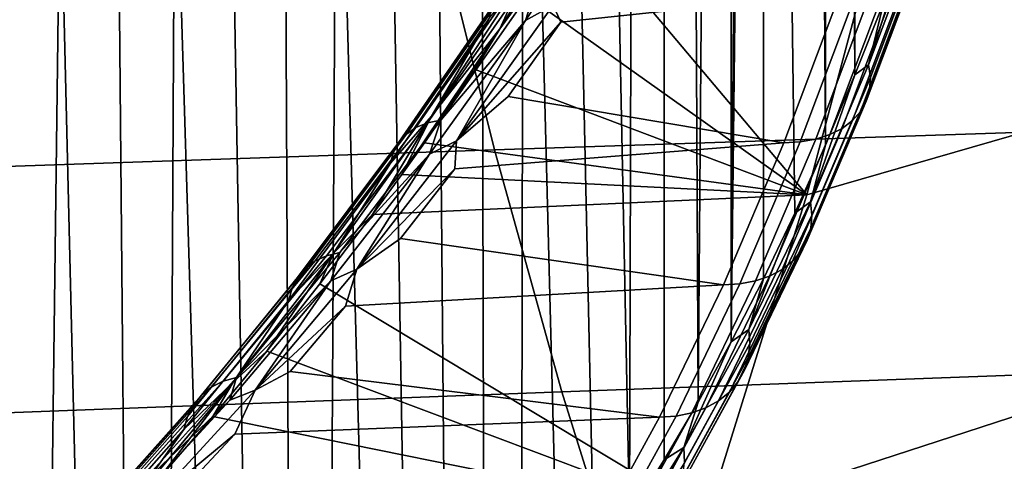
# Model space of a CAD drawing. Header units: metres. Extents: x -240 to 45, y -77 to 27.
# Tile 361 of 656: x -190.24 to -187.98, y -5.92 to -4.91. Entities that reach past the tile are written whole.
import ezdxf

# ---------------------------------------------------------------- set-up
doc = ezdxf.new("R2010")
doc.units = ezdxf.units.M
doc.layers.add('solid_102011X2', color=7, linetype='CONTINUOUS')

msp = doc.modelspace()

# ---------------------------------------------------------------- linework, layer by layer
at = {"layer": 'solid_102011X2'}
for points in [[(-188.528702, 0.000008, 284.237183), (-188.458008, 5.349318, 284.393646), (-188.388229, -5.194101, 284.548065), (-188.458344, -5.350039, 284.392883)], [(-188.458008, 5.349318, 284.393646), (-188.387894, 5.193332, 284.548798), (-188.388229, -5.194101, 284.548065)], [(-188.387894, 5.193332, 284.548798), (-188.32019, -5.032676, 284.698608), (-188.388229, -5.194101, 284.548065)], [(-188.387894, 5.193332, 284.548798), (-188.319855, 5.031857, 284.699341), (-188.32019, -5.032676, 284.698608)], [(-188.319855, 5.031857, 284.699341), (-188.254303, -4.865887, 284.844421), (-188.32019, -5.032676, 284.698608)], [(-188.533508, -0.326308, 284.226562), (-188.528702, 0.000008, 284.237183), (-188.458344, -5.350039, 284.392883), (-188.530441, -5.500307, 284.233337)], [(-188.547882, -0.650964, 284.194733), (-188.533508, -0.326308, 284.226562), (-188.530441, -5.500307, 284.233337), (-188.604523, -5.644856, 284.069427)], [(-188.571777, -0.972301, 284.141907), (-188.547882, -0.650964, 284.194733), (-188.604523, -5.644856, 284.069427)], [(-188.605042, -1.288682, 284.068268), (-188.571777, -0.972301, 284.141907), (-188.604523, -5.644856, 284.069427)], [(-188.647522, -1.598493, 283.974274), (-188.605042, -1.288682, 284.068268), (-188.604523, -5.644856, 284.069427), (-188.680435, -5.783474, 283.901428)], [(-188.69899, -1.900153, 283.860352), (-188.647522, -1.598493, 283.974274), (-188.680435, -5.783474, 283.901428)], [(-188.759201, -2.192124, 283.727112), (-188.69899, -1.900153, 283.860352), (-188.680435, -5.783474, 283.901428), (-188.758209, -5.916133, 283.72934)], [(-188.82785, -2.472916, 283.575226), (-188.759201, -2.192124, 283.727112), (-188.758209, -5.916133, 283.72934), (-188.837677, -6.042619, 283.553467)], [(-188.904556, -2.741099, 283.405457), (-188.82785, -2.472916, 283.575226), (-188.837677, -6.042619, 283.553467)], [(-188.988968, -2.995306, 283.218689), (-188.904556, -2.741099, 283.405457), (-188.837677, -6.042619, 283.553467), (-188.918854, -6.162895, 283.37384)], [(-189.080627, -3.234237, 283.015839), (-188.988968, -2.995306, 283.218689), (-188.918854, -6.162895, 283.37384), (-189.001587, -6.276738, 283.190765)], [(-189.179062, -3.456663, 282.798004), (-189.080627, -3.234237, 283.015839), (-189.085831, -6.384089, 283.004333), (-189.171448, -6.484768, 282.81485)], [(-189.080627, -3.234237, 283.015839), (-189.001587, -6.276738, 283.190765), (-189.085831, -6.384089, 283.004333)], [(-189.283798, -3.661461, 282.566254), (-189.179062, -3.456663, 282.798004), (-189.171448, -6.484768, 282.81485), (-189.258377, -6.57869, 282.622498)], [(-189.394287, -3.847606, 282.321747), (-189.283798, -3.661461, 282.566254), (-189.258377, -6.57869, 282.622498), (-189.346512, -6.66574, 282.42746)], [(-189.509979, -4.014132, 282.065735), (-189.394287, -3.847606, 282.321747), (-189.346512, -6.66574, 282.42746), (-189.43573, -6.745813, 282.230042)], [(-189.630234, -4.160141, 281.799652), (-189.509979, -4.014132, 282.065735), (-189.525986, -6.81885, 282.030304), (-189.617126, -6.884745, 281.828644)], [(-189.509979, -4.014132, 282.065735), (-189.43573, -6.745813, 282.230042), (-189.525986, -6.81885, 282.030304)], [(-189.754425, -4.284914, 281.52478), (-189.630234, -4.160141, 281.799652), (-189.617126, -6.884745, 281.828644), (-189.709106, -6.943472, 281.625092)], [(-186.736618, -4.189252, 290.340179), (-186.906738, -4.86839, 290.455597), (-188.430496, -5.307513, 287.802582), (-188.230927, -4.558288, 287.669586)], [(-189.88205, -4.387896, 281.242401), (-189.754425, -4.284914, 281.52478), (-189.709106, -6.943472, 281.625092), (-189.801788, -6.994934, 281.419983)], [(-190.012436, -4.468538, 280.953857), (-189.88205, -4.387896, 281.242401), (-189.895142, -7.039118, 281.213409), (-189.988998, -7.075944, 281.005707)], [(-189.88205, -4.387896, 281.242401), (-189.801788, -6.994934, 281.419983), (-189.895142, -7.039118, 281.213409)], [(-190.144775, -4.52633, 280.661011), (-190.012436, -4.468538, 280.953857), (-189.988998, -7.075944, 281.005707), (-190.083344, -7.105405, 280.796967)], [(-188.430496, -5.307513, 287.802582), (-188.966721, -4.671247, 286.260101), (-188.858765, -4.491363, 286.362488), (-188.230927, -4.558288, 287.669586)], [(-190.278152, -4.560987, 280.365845), (-190.144775, -4.52633, 280.661011), (-190.177994, -7.127444, 280.587494), (-190.272919, -7.142056, 280.377441)], [(-190.144775, -4.52633, 280.661011), (-190.083344, -7.105405, 280.796967), (-190.177994, -7.127444, 280.587494)], [(-189.135864, -4.926692, 286.088989), (-189.077209, -4.798659, 286.107819), (-188.921432, -4.577084, 286.288696)], [(-189.077911, -4.847657, 286.152863), (-189.135864, -4.926692, 286.088989), (-188.921432, -4.577084, 286.288696)], [(-189.047607, -4.815875, 285.731232), (-189.076569, -4.907817, 285.635712), (-188.8647, -4.585445, 285.831787)], [(-189.013138, -4.872479, 285.627289), (-188.8647, -4.585445, 285.831787), (-189.076569, -4.907817, 285.635712)], [(-187.557693, -4.590265, 337.892487), (-189.287247, -4.641506, 336.373444), (-189.147964, -5.204665, 336.238739), (-187.421799, -5.147224, 337.75769)], [(-189.287247, -4.641506, 336.373444), (-190.997284, -4.693252, 334.83725), (-190.85463, -5.262669, 334.702637), (-189.147964, -5.204665, 336.238739)], [(-188.430496, -5.307513, 287.802582), (-189.077911, -4.847657, 286.152863), (-188.966721, -4.671247, 286.260101)], [(-188.163528, -4.67518, 285.052673), (-188.288879, -5.009227, 284.775299), (-188.190628, -4.693917, 284.985321)], [(-188.158737, -4.702394, 285.085419), (-188.284821, -5.038385, 284.806427), (-188.288879, -5.009227, 284.775299), (-188.163528, -4.67518, 285.052673)], [(-188.288879, -5.009227, 284.775299), (-188.254303, -4.865887, 284.844421), (-188.190628, -4.693917, 284.985321)], [(-188.159821, -4.728487, 285.119415), (-188.286606, -5.066342, 284.838837), (-188.284821, -5.038385, 284.806427), (-188.158737, -4.702394, 285.085419)], [(-189.013138, -4.872479, 285.627289), (-188.99585, -4.911548, 285.577698), (-188.353607, -4.842431, 285.35318), (-188.878082, -4.736635, 285.687622)], [(-188.166779, -4.752925, 285.1539), (-188.29422, -5.092528, 284.871887), (-188.286606, -5.066342, 284.838837), (-188.159821, -4.728487, 285.119415)], [(-188.179459, -4.775213, 285.188232), (-188.307495, -5.116407, 284.904907), (-188.29422, -5.092528, 284.871887), (-188.166779, -4.752925, 285.1539)], [(-188.197617, -4.794894, 285.22168), (-188.326172, -5.137495, 284.937195), (-188.307495, -5.116407, 284.904907), (-188.179459, -4.775213, 285.188232)], [(-189.160446, -4.903988, 285.986298), (-189.077209, -4.798659, 286.107819), (-189.29274, -5.127204, 285.902618)], [(-189.135864, -4.926692, 286.088989), (-189.29274, -5.127204, 285.902618), (-189.077209, -4.798659, 286.107819)], [(-188.248734, -4.824891, 285.283264), (-188.378098, -5.169635, 284.996979), (-188.349869, -5.155359, 284.968079), (-188.220856, -4.811566, 285.253571)], [(-188.220856, -4.811566, 285.253571), (-188.349869, -5.155359, 284.968079), (-188.326172, -5.137495, 284.937195), (-188.197617, -4.794894, 285.22168)], [(-189.328156, -5.153423, 285.598419), (-189.104126, -4.830091, 285.811951), (-189.125778, -4.843208, 285.854919), (-189.350098, -5.168207, 285.640686)], [(-189.301773, -5.142784, 285.557465), (-189.077942, -4.820932, 285.770477), (-189.104126, -4.830091, 285.811951), (-189.328156, -5.153423, 285.598419)], [(-189.077942, -4.820932, 285.770477), (-189.301773, -5.142784, 285.557465), (-189.271347, -5.136456, 285.518433), (-189.047607, -4.815875, 285.731232)], [(-189.047607, -4.815875, 285.731232), (-189.271347, -5.136456, 285.518433), (-189.076569, -4.907817, 285.635712)], [(-188.315994, -4.840483, 285.333679), (-188.44577, -5.186341, 285.046478), (-188.410294, -5.180034, 285.023285), (-188.280655, -4.834596, 285.31015)], [(-188.280655, -4.834596, 285.31015), (-188.410294, -5.180034, 285.023285), (-188.378098, -5.169635, 284.996979), (-188.248734, -4.824891, 285.283264)], [(-189.367249, -5.186906, 285.683624), (-189.142532, -4.860081, 285.898743), (-189.15416, -4.880446, 285.94278), (-189.379349, -5.20923, 285.726562)], [(-189.350098, -5.168207, 285.640686), (-189.125778, -4.843208, 285.854919), (-189.142532, -4.860081, 285.898743), (-189.367249, -5.186906, 285.683624)], [(-188.430496, -5.307513, 287.802582), (-189.192017, -5.020272, 286.040863), (-189.135864, -4.926692, 286.088989), (-189.077911, -4.847657, 286.152863)], [(-188.99585, -4.911548, 285.577698), (-189.116226, -5.081994, 285.462921), (-188.483444, -5.188429, 285.065857), (-188.353607, -4.842431, 285.35318)], [(-188.44577, -5.186341, 285.046478), (-188.315994, -4.840483, 285.333679), (-188.353607, -4.842431, 285.35318), (-188.483444, -5.188429, 285.065857)], [(-189.379349, -5.20923, 285.726562), (-189.15416, -4.880446, 285.94278), (-189.160446, -4.903988, 285.986298), (-189.3862, -5.234831, 285.768829)], [(-189.234879, -5.183787, 285.415039), (-188.99585, -4.911548, 285.577698), (-189.013138, -4.872479, 285.627289)], [(-189.234879, -5.183787, 285.415039), (-189.013138, -4.872479, 285.627289), (-189.076569, -4.907817, 285.635712)], [(-186.906738, -4.86839, 290.455597), (-187.102005, -5.539014, 290.586761), (-188.660141, -6.045969, 287.953796), (-188.430496, -5.307513, 287.802582)], [(-188.288879, -5.009227, 284.775299), (-188.32019, -5.032676, 284.698608), (-188.254303, -4.865887, 284.844421)], [(-189.3862, -5.234831, 285.768829), (-189.160446, -4.903988, 285.986298), (-189.29274, -5.127204, 285.902618)], [(-189.360275, -5.260808, 285.871948), (-189.29274, -5.127204, 285.902618), (-189.135864, -4.926692, 286.088989)], [(-189.308685, -5.188728, 285.924225), (-189.360275, -5.260808, 285.871948), (-189.135864, -4.926692, 286.088989)], [(-189.192017, -5.020272, 286.040863), (-189.308685, -5.188728, 285.924225), (-189.135864, -4.926692, 286.088989)], [(-189.271347, -5.136456, 285.518433), (-189.296677, -5.214663, 285.424133), (-189.076569, -4.907817, 285.635712)], [(-189.234879, -5.183787, 285.415039), (-189.076569, -4.907817, 285.635712), (-189.296677, -5.214663, 285.424133)], [(-189.234879, -5.183787, 285.415039), (-189.116226, -5.081994, 285.462921), (-188.99585, -4.911548, 285.577698)], [(-188.288879, -5.009227, 284.775299), (-188.422638, -5.323498, 284.47934), (-188.32019, -5.032676, 284.698608)], [(-188.284821, -5.038385, 284.806427), (-188.419342, -5.354486, 284.508728), (-188.422638, -5.323498, 284.47934), (-188.288879, -5.009227, 284.775299)], [(-188.430496, -5.307513, 287.802582), (-189.308685, -5.188728, 285.924225), (-189.192017, -5.020272, 286.040863)], [(-188.422638, -5.323498, 284.47934), (-188.388229, -5.194101, 284.548065), (-188.32019, -5.032676, 284.698608)], [(-188.286606, -5.066342, 284.838837), (-188.421875, -5.384196, 284.53952), (-188.419342, -5.354486, 284.508728), (-188.284821, -5.038385, 284.806427)], [(-189.234879, -5.183787, 285.415039), (-189.238968, -5.247711, 285.343414), (-188.483444, -5.188429, 285.065857), (-189.116226, -5.081994, 285.462921)], [(-188.29422, -5.092528, 284.871887), (-188.430191, -5.412025, 284.571014), (-188.421875, -5.384196, 284.53952), (-188.286606, -5.066342, 284.838837)], [(-188.307495, -5.116407, 284.904907), (-188.444107, -5.437403, 284.6026), (-188.430191, -5.412025, 284.571014), (-188.29422, -5.092528, 284.871887)], [(-189.3862, -5.234831, 285.768829), (-189.29274, -5.127204, 285.902618), (-189.516663, -5.440481, 285.681061)], [(-189.427612, -5.352781, 285.80307), (-189.516663, -5.440481, 285.681061), (-189.29274, -5.127204, 285.902618)], [(-189.427612, -5.352781, 285.80307), (-189.29274, -5.127204, 285.902618), (-189.360275, -5.260808, 285.871948)], [(-188.326172, -5.137495, 284.937195), (-188.463348, -5.459813, 284.633636), (-188.444107, -5.437403, 284.6026), (-188.307495, -5.116407, 284.904907)], [(-189.559998, -5.460123, 285.368134), (-189.328156, -5.153423, 285.598419), (-189.350098, -5.168207, 285.640686), (-189.582336, -5.476616, 285.409576)], [(-189.53331, -5.447939, 285.327789), (-189.301773, -5.142784, 285.557465), (-189.328156, -5.153423, 285.598419), (-189.559998, -5.460123, 285.368134)], [(-189.301773, -5.142784, 285.557465), (-189.53331, -5.447939, 285.327789), (-189.502686, -5.440252, 285.289185), (-189.271347, -5.136456, 285.518433)], [(-189.271347, -5.136456, 285.518433), (-189.502686, -5.440252, 285.289185), (-189.296677, -5.214663, 285.424133)], [(-187.421799, -5.147224, 337.75769), (-189.147964, -5.204665, 336.238739), (-188.992859, -5.759771, 336.088776), (-187.270462, -5.696226, 337.607605)], [(-188.349869, -5.155359, 284.968079), (-188.487518, -5.478798, 284.663513), (-188.463348, -5.459813, 284.633636), (-188.326172, -5.137495, 284.937195)], [(-189.582336, -5.476616, 285.409576), (-189.350098, -5.168207, 285.640686), (-189.367249, -5.186906, 285.683624), (-189.599976, -5.497161, 285.451447)], [(-188.410294, -5.180034, 285.023285), (-188.548584, -5.505021, 284.717255), (-188.516129, -5.49397, 284.691559), (-188.378098, -5.169635, 284.996979)], [(-188.378098, -5.169635, 284.996979), (-188.516129, -5.49397, 284.691559), (-188.487518, -5.478798, 284.663513), (-188.349869, -5.155359, 284.968079)], [(-189.599976, -5.497161, 285.451447), (-189.367249, -5.186906, 285.683624), (-189.379349, -5.20923, 285.726562), (-189.612656, -5.521439, 285.493134)], [(-189.463562, -5.478486, 285.187073), (-189.238968, -5.247711, 285.343414), (-189.234879, -5.183787, 285.415039)], [(-189.463562, -5.478486, 285.187073), (-189.234879, -5.183787, 285.415039), (-189.296677, -5.214663, 285.424133)], [(-189.238968, -5.247711, 285.343414), (-189.36351, -5.408293, 285.21936), (-188.621979, -5.513943, 284.759308), (-188.483444, -5.188429, 285.065857)], [(-188.430496, -5.307513, 287.802582), (-189.360275, -5.260808, 285.871948), (-189.308685, -5.188728, 285.924225)], [(-188.584244, -5.511724, 284.740051), (-188.44577, -5.186341, 285.046478), (-188.483444, -5.188429, 285.065857), (-188.621979, -5.513943, 284.759308)], [(-188.44577, -5.186341, 285.046478), (-188.584244, -5.511724, 284.740051), (-188.548584, -5.505021, 284.717255), (-188.410294, -5.180034, 285.023285)], [(-188.422638, -5.323498, 284.47934), (-188.458344, -5.350039, 284.392883), (-188.388229, -5.194101, 284.548065)], [(-189.147964, -5.204665, 336.238739), (-190.85463, -5.262669, 334.702637), (-190.69574, -5.823938, 334.552734), (-188.992859, -5.759771, 336.088776)], [(-189.612656, -5.521439, 285.493134), (-189.379349, -5.20923, 285.726562), (-189.3862, -5.234831, 285.768829), (-189.620163, -5.549071, 285.533966)], [(-189.502686, -5.440252, 285.289185), (-189.523483, -5.505301, 285.197083), (-189.296677, -5.214663, 285.424133)], [(-189.463562, -5.478486, 285.187073), (-189.296677, -5.214663, 285.424133), (-189.523483, -5.505301, 285.197083)], [(-189.620163, -5.549071, 285.533966), (-189.3862, -5.234831, 285.768829), (-189.516663, -5.440481, 285.681061)], [(-189.463562, -5.478486, 285.187073), (-189.36351, -5.408293, 285.21936), (-189.238968, -5.247711, 285.343414)], [(-188.430496, -5.307513, 287.802582), (-189.427612, -5.352781, 285.80307), (-189.360275, -5.260808, 285.871948)], [(-188.660141, -6.045969, 287.953796), (-189.548416, -5.512122, 285.677521), (-189.427612, -5.352781, 285.80307), (-188.430496, -5.307513, 287.802582)], [(-188.422638, -5.323498, 284.47934), (-188.56424, -5.616752, 284.165985), (-188.458344, -5.350039, 284.392883)], [(-188.419342, -5.354486, 284.508728), (-188.561768, -5.649446, 284.193542), (-188.56424, -5.616752, 284.165985), (-188.422638, -5.323498, 284.47934)], [(-189.548416, -5.512122, 285.677521), (-189.516663, -5.440481, 285.681061), (-189.427612, -5.352781, 285.80307)], [(-188.421875, -5.384196, 284.53952), (-188.565094, -5.680794, 284.222565), (-188.561768, -5.649446, 284.193542), (-188.419342, -5.354486, 284.508728)], [(-188.56424, -5.616752, 284.165985), (-188.530441, -5.500307, 284.233337), (-188.458344, -5.350039, 284.392883)], [(-188.430191, -5.412025, 284.571014), (-188.574142, -5.710155, 284.252441), (-188.565094, -5.680794, 284.222565), (-188.421875, -5.384196, 284.53952)], [(-189.463562, -5.478486, 285.187073), (-189.489532, -5.563496, 285.090912), (-188.621979, -5.513943, 284.759308), (-189.36351, -5.408293, 285.21936)], [(-188.444107, -5.437403, 284.6026), (-188.588745, -5.736931, 284.282532), (-188.574142, -5.710155, 284.252441), (-188.430191, -5.412025, 284.571014)], [(-189.53331, -5.447939, 285.327789), (-189.770905, -5.735602, 285.081512), (-189.73996, -5.726493, 285.043457), (-189.502686, -5.440252, 285.289185)], [(-189.620163, -5.549071, 285.533966), (-189.516663, -5.440481, 285.681061), (-189.747513, -5.737693, 285.443054)], [(-189.670822, -5.666597, 285.547668), (-189.747513, -5.737693, 285.443054), (-189.516663, -5.440481, 285.681061)], [(-189.502686, -5.440252, 285.289185), (-189.73996, -5.726493, 285.043457), (-189.523483, -5.505301, 285.197083)], [(-189.548416, -5.512122, 285.677521), (-189.670822, -5.666597, 285.547668), (-189.516663, -5.440481, 285.681061)], [(-188.463348, -5.459813, 284.633636), (-188.608582, -5.760576, 284.312256), (-188.588745, -5.736931, 284.282532), (-188.444107, -5.437403, 284.6026)], [(-189.798004, -5.749376, 285.121063), (-189.559998, -5.460123, 285.368134), (-189.582336, -5.476616, 285.409576), (-189.820847, -5.7676, 285.161469)], [(-189.770905, -5.735602, 285.081512), (-189.53331, -5.447939, 285.327789), (-189.559998, -5.460123, 285.368134), (-189.798004, -5.749376, 285.121063)], [(-188.487518, -5.478798, 284.663513), (-188.633255, -5.780607, 284.341003), (-188.608582, -5.760576, 284.312256), (-188.463348, -5.459813, 284.633636)], [(-189.820847, -5.7676, 285.161469), (-189.582336, -5.476616, 285.409576), (-189.599976, -5.497161, 285.451447), (-189.839096, -5.789992, 285.202118)], [(-189.69754, -5.755874, 284.94342), (-189.489532, -5.563496, 285.090912), (-189.463562, -5.478486, 285.187073)], [(-189.69754, -5.755874, 284.94342), (-189.463562, -5.478486, 285.187073), (-189.523483, -5.505301, 285.197083)], [(-188.516129, -5.49397, 284.691559), (-188.662262, -5.796615, 284.368164), (-188.633255, -5.780607, 284.341003), (-188.487518, -5.478798, 284.663513)], [(-189.839096, -5.789992, 285.202118), (-189.599976, -5.497161, 285.451447), (-189.612656, -5.521439, 285.493134), (-189.852448, -5.816203, 285.242401)], [(-189.73996, -5.726493, 285.043457), (-189.755417, -5.779029, 284.954559), (-189.523483, -5.505301, 285.197083)], [(-189.69754, -5.755874, 284.94342), (-189.523483, -5.505301, 285.197083), (-189.755417, -5.779029, 284.954559)], [(-188.660141, -6.045969, 287.953796), (-189.670822, -5.666597, 285.547668), (-189.548416, -5.512122, 285.677521)], [(-189.489532, -5.563496, 285.090912), (-189.616577, -5.713023, 284.958282), (-188.768646, -5.817688, 284.434723), (-188.621979, -5.513943, 284.759308)], [(-188.730865, -5.815347, 284.415588), (-188.584244, -5.511724, 284.740051), (-188.621979, -5.513943, 284.759308), (-188.768646, -5.817688, 284.434723)], [(-188.584244, -5.511724, 284.740051), (-188.730865, -5.815347, 284.415588), (-188.695023, -5.808275, 284.393188), (-188.548584, -5.505021, 284.717255)], [(-188.548584, -5.505021, 284.717255), (-188.695023, -5.808275, 284.393188), (-188.662262, -5.796615, 284.368164), (-188.516129, -5.49397, 284.691559)], [(-188.56424, -5.616752, 284.165985), (-188.604523, -5.644856, 284.069427), (-188.530441, -5.500307, 284.233337)], [(-189.852448, -5.816203, 285.242401), (-189.612656, -5.521439, 285.493134), (-189.620163, -5.549071, 285.533966), (-189.860687, -5.845825, 285.281677)], [(-189.860687, -5.845825, 285.281677), (-189.620163, -5.549071, 285.533966), (-189.747513, -5.737693, 285.443054)], [(-188.660141, -6.045969, 287.953796), (-187.102005, -5.539014, 290.586761), (-187.322159, -6.200101, 290.733185)], [(-189.69754, -5.755874, 284.94342), (-189.616577, -5.713023, 284.958282), (-189.489532, -5.563496, 285.090912)], [(-188.56424, -5.616752, 284.165985), (-188.71315, -5.887831, 283.836456), (-188.604523, -5.644856, 284.069427)], [(-188.561768, -5.649446, 284.193542), (-188.711548, -5.922103, 283.862122), (-188.71315, -5.887831, 283.836456), (-188.56424, -5.616752, 284.165985)], [(-188.565094, -5.680794, 284.222565), (-188.715698, -5.954964, 283.889282), (-188.711548, -5.922103, 283.862122), (-188.561768, -5.649446, 284.193542)], [(-188.71315, -5.887831, 283.836456), (-188.680435, -5.783474, 283.901428), (-188.604523, -5.644856, 284.069427)], [(-189.670822, -5.666597, 285.547668), (-189.79451, -5.816006, 285.413666), (-189.747513, -5.737693, 285.443054)], [(-188.660141, -6.045969, 287.953796), (-189.79451, -5.816006, 285.413666), (-189.670822, -5.666597, 285.547668)], [(-187.270462, -5.696226, 337.607605), (-188.992859, -5.759771, 336.088776), (-188.822174, -6.305974, 335.923737), (-187.103912, -6.236429, 337.442474)], [(-188.574142, -5.710155, 284.252441), (-188.72554, -5.985743, 283.917419), (-188.715698, -5.954964, 283.889282), (-188.565094, -5.680794, 284.222565)], [(-189.69754, -5.755874, 284.94342), (-189.744217, -5.856688, 284.821625), (-188.768646, -5.817688, 284.434723), (-189.616577, -5.713023, 284.958282)], [(-188.588745, -5.736931, 284.282532), (-188.740845, -6.013811, 283.945953), (-188.72554, -5.985743, 283.917419), (-188.574142, -5.710155, 284.252441)], [(-190.012848, -6.004915, 284.818604), (-189.770905, -5.735602, 285.081512), (-189.798004, -5.749376, 285.121063), (-190.040482, -6.020299, 284.857178)], [(-189.770905, -5.735602, 285.081512), (-190.012848, -6.004915, 284.818604), (-189.981476, -5.994344, 284.781311), (-189.73996, -5.726493, 285.043457)], [(-189.860687, -5.845825, 285.281677), (-189.747513, -5.737693, 285.443054), (-189.98378, -6.017989, 285.188538)], [(-189.919174, -5.960196, 285.275604), (-189.98378, -6.017989, 285.188538), (-189.747513, -5.737693, 285.443054)], [(-189.73996, -5.726493, 285.043457), (-189.981476, -5.994344, 284.781311), (-189.755417, -5.779029, 284.954559)], [(-189.79451, -5.816006, 285.413666), (-189.919174, -5.960196, 285.275604), (-189.747513, -5.737693, 285.443054)], [(-188.608582, -5.760576, 284.312256), (-188.761307, -6.038597, 283.974304), (-188.740845, -6.013811, 283.945953), (-188.588745, -5.736931, 284.282532)], [(-188.992859, -5.759771, 336.088776), (-190.69574, -5.823938, 334.552734), (-190.520905, -6.376197, 334.387787), (-188.822174, -6.305974, 335.923737)], [(-190.040482, -6.020299, 284.857178), (-189.798004, -5.749376, 285.121063), (-189.820847, -5.7676, 285.161469), (-190.06395, -6.040255, 284.896393)], [(-189.69754, -5.755874, 284.94342), (-189.755417, -5.779029, 284.954559), (-189.990936, -6.035088, 284.696594), (-189.935196, -6.015197, 284.684143)], [(-189.935196, -6.015197, 284.684143), (-189.744217, -5.856688, 284.821625), (-189.69754, -5.755874, 284.94342)], [(-188.633255, -5.780607, 284.341003), (-188.786514, -6.059594, 284.001862), (-188.761307, -6.038597, 283.974304), (-188.608582, -5.760576, 284.312256)], [(-190.06395, -6.040255, 284.896393), (-189.820847, -5.7676, 285.161469), (-189.839096, -5.789992, 285.202118), (-190.082901, -6.064474, 284.935669)], [(-189.981476, -5.994344, 284.781311), (-189.990936, -6.035088, 284.696594), (-189.755417, -5.779029, 284.954559)], [(-188.662262, -5.796615, 284.368164), (-188.815948, -6.076375, 284.028076), (-188.786514, -6.059594, 284.001862), (-188.633255, -5.780607, 284.341003)], [(-188.71315, -5.887831, 283.836456), (-188.758209, -5.916133, 283.72934), (-188.680435, -5.783474, 283.901428)], [(-190.082901, -6.064474, 284.935669), (-189.839096, -5.789992, 285.202118), (-189.852448, -5.816203, 285.242401), (-190.097015, -6.092578, 284.974396)], [(-188.730865, -5.815347, 284.415588), (-188.88504, -6.096011, 284.074432), (-188.849014, -6.088597, 284.052429), (-188.695023, -5.808275, 284.393188)], [(-188.695023, -5.808275, 284.393188), (-188.849014, -6.088597, 284.052429), (-188.815948, -6.076375, 284.028076), (-188.662262, -5.796615, 284.368164)], [(-190.097015, -6.092578, 284.974396), (-189.852448, -5.816203, 285.242401), (-189.860687, -5.845825, 285.281677), (-190.10611, -6.124132, 285.011932)], [(-188.660141, -6.045969, 287.953796), (-189.919174, -5.960196, 285.275604), (-189.79451, -5.816006, 285.413666)], [(-189.744217, -5.856688, 284.821625), (-189.872162, -5.994341, 284.681152), (-188.922882, -6.098466, 284.093414), (-188.768646, -5.817688, 284.434723)], [(-188.88504, -6.096011, 284.074432), (-188.730865, -5.815347, 284.415588), (-188.768646, -5.817688, 284.434723), (-188.922882, -6.098466, 284.093414)], [(-190.10611, -6.124132, 285.011932), (-189.860687, -5.845825, 285.281677), (-189.98378, -6.017989, 285.188538)], [(-189.935196, -6.015197, 284.684143), (-189.872162, -5.994341, 284.681152), (-189.744217, -5.856688, 284.821625)], [(-188.71315, -5.887831, 283.836456), (-188.868774, -6.135665, 283.492065), (-188.758209, -5.916133, 283.72934)], [(-188.711548, -5.922103, 283.862122), (-188.868088, -6.171381, 283.515717), (-188.868774, -6.135665, 283.492065), (-188.71315, -5.887831, 283.836456)], [(-188.868774, -6.135665, 283.492065), (-188.837677, -6.042619, 283.553467), (-188.758209, -5.916133, 283.72934)]]:
    msp.add_3dface(points, dxfattribs=at)

doc.saveas('drawing.dxf')
